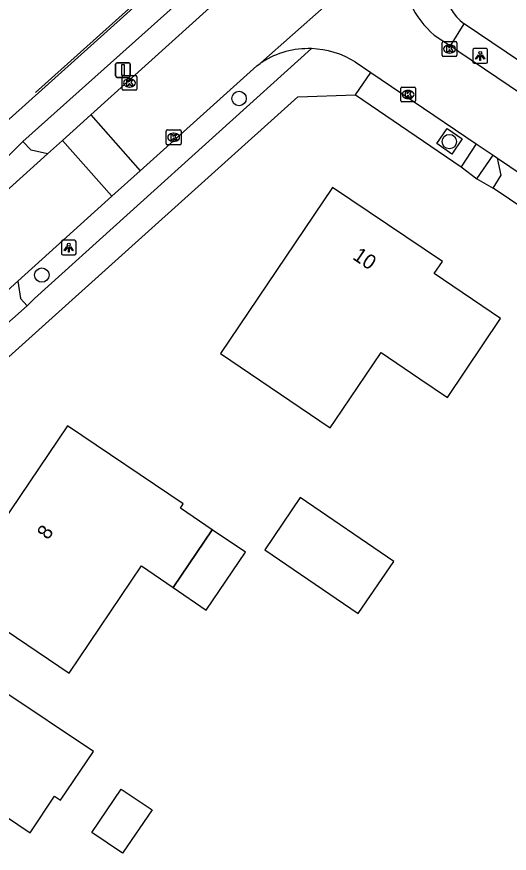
# Model space of a CAD drawing. Extents: x 163268 to 164360, y 381529 to 382285.
# Drawn here: x 163922.7 to 163956.2, y 381625.4 to 381682.3 of the extents above; entities that cross this region are included whole.
import ezdxf

# ---------------------------------------------------------------- set-up
doc = ezdxf.new("R2010")
doc.units = 0
for name, color, linetype in [('IMGEO_Boom', 7, 'Continuous'), ('IMGEO_Hek', 7, 'Continuous'), ('IMGEO_Kolk', 7, 'Continuous'), ('IMGEO_Lichtpunt', 7, 'Continuous'), ('IMGEO_Pand', 7, 'Continuous'), ('IMGEO_Pand_nummerreeks', 7, 'Continuous'), ('IMGEO_Pand_overbouw', 7, 'Continuous'), ('IMGEO_Rijbaan_lokaal_open', 7, 'Continuous'), ('IMGEO_Verkeersbordpaal', 7, 'Continuous'), ('IMGEO_Verkeerseiland_open', 7, 'Continuous'), ('IMGEO_Voetpad_halfverhard', 7, 'Continuous'), ('IMGEO_Voetpad_open', 7, 'Continuous')]:
    doc.layers.add(name, color=color, linetype=linetype)

msp = doc.modelspace()

# ---------------------------------------------------------------- linework, layer by layer
at = {"layer": 'IMGEO_Boom'}
for centre in [(163937.841, 381676.724), (163952.14, 381673.794), (163924.431, 381664.716)]:
    msp.add_circle(centre, 0.489, dxfattribs=at)
at = {"layer": 'IMGEO_Hek'}
msp.add_lwpolyline([(163924.002, 381677.14), (163990.733, 381736.967)], dxfattribs=at)
at = {"layer": 'IMGEO_Kolk'}
for p, q in [((163951.727, 381680.591), (163952.579, 381680.591)), ((163951.652, 381679.665), (163951.652, 381680.517)), ((163952.14, 381680.371), (163952.165, 381680.371)), ((163952.653, 381680.517), (163952.653, 381679.665)), ((163952.579, 381679.591), (163951.727, 381679.591)), ((163952.163, 381679.811), (163952.138, 381679.811)), ((163929.887, 381677.356), (163929.887, 381678.208)), ((163929.962, 381678.282), (163930.814, 381678.282)), ((163930.375, 381678.062), (163930.4, 381678.062)), ((163930.888, 381678.208), (163930.888, 381677.356)), ((163930.814, 381677.282), (163929.962, 381677.282)), ((163930.398, 381677.502), (163930.373, 381677.502)), ((163948.834, 381676.568), (163948.834, 381677.42)), ((163948.909, 381677.494), (163949.761, 381677.494)), ((163949.322, 381677.274), (163949.347, 381677.274)), ((163949.835, 381677.42), (163949.835, 381676.568)), ((163949.345, 381676.714), (163949.32, 381676.714)), ((163949.761, 381676.494), (163948.909, 381676.494)), ((163932.893, 381673.658), (163932.893, 381674.51)), ((163932.968, 381674.584), (163933.82, 381674.584)), ((163933.381, 381674.364), (163933.406, 381674.364)), ((163933.894, 381674.51), (163933.894, 381673.658)), ((163933.404, 381673.804), (163933.379, 381673.804)), ((163933.82, 381673.584), (163932.968, 381673.584))]:
    msp.add_line(p, q, dxfattribs=at)
for points in [[(163951.727, 381680.591), (163952.579, 381680.591)], [(163951.652, 381679.665), (163951.652, 381680.517)], [(163951.973, 381680.291), (163952.096, 381680.291), (163952.096, 381680.14), (163952.226, 381680.291), (163952.39, 381680.291), (163952.244, 381680.14), (163952.397, 381679.891), (163952.245, 381679.891), (163952.16, 381680.055), (163952.096, 381679.988), (163952.096, 381679.891), (163951.973, 381679.891), (163951.973, 381680.291)], [(163952.653, 381680.517), (163952.653, 381679.665)], [(163952.579, 381679.591), (163951.727, 381679.591)], [(163929.887, 381677.356), (163929.887, 381678.208)], [(163929.962, 381678.282), (163930.814, 381678.282)], [(163930.208, 381677.982), (163930.331, 381677.982), (163930.331, 381677.831), (163930.461, 381677.982), (163930.625, 381677.982), (163930.479, 381677.831), (163930.632, 381677.582), (163930.48, 381677.582), (163930.395, 381677.746), (163930.331, 381677.679), (163930.331, 381677.582), (163930.208, 381677.582), (163930.208, 381677.982)], [(163930.888, 381678.208), (163930.888, 381677.356)], [(163930.814, 381677.282), (163929.962, 381677.282)], [(163948.834, 381676.568), (163948.834, 381677.42)], [(163948.909, 381677.494), (163949.761, 381677.494)], [(163949.155, 381677.194), (163949.278, 381677.194), (163949.278, 381677.043), (163949.408, 381677.194), (163949.572, 381677.194), (163949.426, 381677.043), (163949.579, 381676.794), (163949.427, 381676.794), (163949.342, 381676.958), (163949.278, 381676.891), (163949.278, 381676.794), (163949.155, 381676.794), (163949.155, 381677.194)], [(163949.835, 381677.42), (163949.835, 381676.568)], [(163949.761, 381676.494), (163948.909, 381676.494)], [(163932.893, 381673.658), (163932.893, 381674.51)], [(163932.968, 381674.584), (163933.82, 381674.584)], [(163933.894, 381674.51), (163933.894, 381673.658)], [(163933.214, 381674.284), (163933.337, 381674.284), (163933.337, 381674.133), (163933.467, 381674.284), (163933.631, 381674.284), (163933.485, 381674.133), (163933.638, 381673.884), (163933.486, 381673.884), (163933.401, 381674.048), (163933.337, 381673.981), (163933.337, 381673.884), (163933.214, 381673.884), (163933.214, 381674.284)], [(163933.82, 381673.584), (163932.968, 381673.584)]]:
    msp.add_lwpolyline(points, dxfattribs=at)
for centre, start, end in [((163951.729, 381680.515), 91.552, 178.448), ((163951.729, 381680.515), 91.552, 178.448), ((163952.577, 381680.515), 1.552, 88.448), ((163952.577, 381680.515), 1.552, 88.448), ((163951.729, 381679.667), 181.552, 268.448), ((163951.729, 381679.667), 181.552, 268.448), ((163952.577, 381679.667), 271.552, 358.448), ((163952.577, 381679.667), 271.552, 358.448), ((163929.964, 381678.206), 91.552, 178.448), ((163929.964, 381678.206), 91.552, 178.448), ((163930.812, 381678.206), 1.552, 88.448), ((163930.812, 381678.206), 1.552, 88.448), ((163929.964, 381677.358), 181.552, 268.448), ((163929.964, 381677.358), 181.552, 268.448), ((163930.812, 381677.358), 271.552, 358.448), ((163930.812, 381677.358), 271.552, 358.448), ((163948.911, 381677.418), 91.552, 178.448), ((163948.911, 381677.418), 91.552, 178.448), ((163949.759, 381677.418), 1.552, 88.448), ((163949.759, 381677.418), 1.552, 88.448), ((163948.911, 381676.57), 181.552, 268.448), ((163948.911, 381676.57), 181.552, 268.448), ((163949.759, 381676.57), 271.552, 358.448), ((163949.759, 381676.57), 271.552, 358.448), ((163932.97, 381674.508), 91.552, 178.448), ((163932.97, 381674.508), 91.552, 178.448), ((163933.818, 381674.508), 1.552, 88.448), ((163933.818, 381674.508), 1.552, 88.448), ((163932.97, 381673.66), 181.552, 268.448), ((163932.97, 381673.66), 181.552, 268.448), ((163933.818, 381673.66), 271.552, 358.448), ((163933.818, 381673.66), 271.552, 358.448)]:
    msp.add_arc(centre, 0.0765, start, end, dxfattribs=at)
for centre, major_axis, ratio, start_param, end_param in [((163952.139, 381680.091), (-0.387, 0.002), 0.722429, 4.712389, 7.853982), ((163952.164, 381680.091), (-0.39, 0.002), 0.717154, 1.570796, 4.712389), ((163930.374, 381677.782), (-0.387, 0.002), 0.722429, 4.712389, 7.853982), ((163930.399, 381677.782), (-0.39, 0.002), 0.717154, 1.570796, 4.712389), ((163949.321, 381676.994), (-0.387, 0.002), 0.722429, 4.712389, 7.853982), ((163949.346, 381676.994), (-0.39, 0.002), 0.717154, 1.570796, 4.712389), ((163933.38, 381674.084), (-0.387, 0.002), 0.722429, 4.712389, 7.853982), ((163933.405, 381674.084), (-0.39, 0.002), 0.717154, 1.570796, 4.712389)]:
    msp.add_ellipse(centre, major_axis=major_axis, ratio=ratio, start_param=start_param, end_param=end_param, dxfattribs=at)
at = {"layer": 'IMGEO_Lichtpunt'}
for p, q in [((163953.739, 381680.024), (163953.739, 381679.217)), ((163953.739, 381680.024), (163953.739, 381679.217)), ((163954.641, 381680.119), (163953.833, 381680.119)), ((163954.641, 381680.119), (163953.833, 381680.119)), ((163954.735, 381679.217), (163954.735, 381680.024)), ((163954.735, 381679.217), (163954.735, 381680.024)), ((163953.833, 381679.123), (163954.641, 381679.123)), ((163953.833, 381679.123), (163954.641, 381679.123)), ((163925.761, 381666.986), (163925.761, 381666.179)), ((163925.761, 381666.986), (163925.761, 381666.179)), ((163926.663, 381667.081), (163925.855, 381667.081)), ((163926.663, 381667.081), (163925.855, 381667.081)), ((163926.757, 381666.179), (163926.757, 381666.986)), ((163926.757, 381666.179), (163926.757, 381666.986)), ((163925.855, 381666.085), (163926.663, 381666.085)), ((163925.855, 381666.085), (163926.663, 381666.085))]:
    msp.add_line(p, q, dxfattribs=at)
for points in [[(163954.113, 381679.688), (163954.152, 381679.66), (163953.964, 381679.398), (163953.926, 381679.425), (163954.113, 381679.688)], [(163954.215, 381679.64), (163954.262, 381679.64), (163954.262, 381679.318), (163954.215, 381679.318), (163954.215, 381679.64)], [(163954.325, 381679.66), (163954.363, 381679.687), (163954.55, 381679.425), (163954.511, 381679.397), (163954.325, 381679.66)], [(163926.135, 381666.65), (163926.174, 381666.622), (163925.986, 381666.36), (163925.948, 381666.387), (163926.135, 381666.65)], [(163926.237, 381666.602), (163926.284, 381666.602), (163926.284, 381666.28), (163926.237, 381666.28), (163926.237, 381666.602)], [(163926.347, 381666.622), (163926.385, 381666.649), (163926.572, 381666.387), (163926.533, 381666.359), (163926.347, 381666.622)]]:
    msp.add_lwpolyline(points, dxfattribs=at)
for centre in [(163954.238, 381679.822), (163926.26, 381666.784)]:
    msp.add_circle(centre, 0.0994, dxfattribs=at)
for centre, start, end in [((163953.833, 381680.024), 90, 180), ((163953.833, 381680.024), 90, 180), ((163954.641, 381680.024), 0, 90), ((163954.641, 381680.024), 0, 90), ((163953.833, 381679.217), 180, 270), ((163953.833, 381679.217), 180, 270), ((163954.641, 381679.217), 270, 0), ((163954.641, 381679.217), 270, 360), ((163925.855, 381666.986), 90, 180), ((163925.855, 381666.986), 90, 180), ((163926.663, 381666.986), 0, 90), ((163926.663, 381666.986), 0, 90), ((163925.855, 381666.179), 180, 270), ((163925.855, 381666.179), 180, 270), ((163926.663, 381666.179), 270, 0), ((163926.663, 381666.179), 270, 360)]:
    msp.add_arc(centre, 0.0946, start, end, dxfattribs=at)
at = {"layer": 'IMGEO_Pand'}
for points in [[(163950.141, 381657.659), (163952.007, 381656.401), (163955.624, 381661.765), (163951.108, 381664.821), (163951.666, 381665.651), (163944.196, 381670.671), (163936.57, 381659.376), (163944.041, 381654.318), (163944.382, 381654.824), (163947.496, 381659.442), (163950.141, 381657.659)], [(163931.198, 381644.946), (163933.369, 381643.462), (163936.02, 381647.39), (163933.848, 381648.864), (163934.049, 381649.163), (163926.17, 381654.47), (163918.405, 381642.961), (163926.278, 381637.642), (163931.198, 381644.946)], [(163945.946, 381641.691), (163948.366, 381645.246), (163942.002, 381649.579), (163939.582, 381646.024), (163945.946, 381641.691)], [(163923.636, 381626.787), (163925.294, 381629.281), (163925.708, 381629), (163927.951, 381632.312), (163921.716, 381636.489), (163919.468, 381633.19), (163921.121, 381632.064), (163919.491, 381629.564), (163923.636, 381626.787)], [(163931.922, 381628.36), (163929.915, 381625.395), (163927.819, 381626.799), (163929.826, 381629.764), (163931.922, 381628.36)]]:
    msp.add_lwpolyline(points, dxfattribs=at)
at = {"layer": 'IMGEO_Pand_overbouw'}
msp.add_lwpolyline([(163938.27, 381645.862), (163936.02, 381647.39), (163933.369, 381643.462), (163935.615, 381641.928)], close=True, dxfattribs=at)
at = {"layer": 'IMGEO_Rijbaan_lokaal_open'}
for points in [[(163950.08, 381688.697), (163939.322, 381679.159)], [(163941.352, 381687.896), (163927.758, 381675.613)], [(163951.114, 381681.043), (163952.211, 381680.297)], [(163986.367, 381657.209), (163952.78, 381679.91), (163952.211, 381680.297)], [(163931.115, 381671.809), (163939.045, 381678.955), (163939.273, 381679.115), (163939.322, 381679.159)], [(163939.322, 381679.159), (163939.414, 381679.206)], [(163945.742, 381679.21), (163946.802, 381678.493)], [(163946.802, 381678.493), (163953.968, 381673.637)], [(163927.758, 381675.613), (163925.83, 381673.877)], [(163927.758, 381675.613), (163931.115, 381671.809)], [(163925.83, 381673.877), (163924.816, 381672.964)], [(163929.199, 381670.083), (163925.83, 381673.877)], [(163953.968, 381673.637), (163955.114, 381672.879)], [(163924.816, 381672.964), (163919.599, 381668.268)], [(163955.114, 381672.879), (163955.409, 381672.662)], [(163955.409, 381672.662), (163961.419, 381668.614)], [(163931.115, 381671.809), (163929.199, 381670.083)], [(163922.79, 381664.306), (163929.199, 381670.083)], [(163917.711, 381659.728), (163922.79, 381664.306)]]:
    msp.add_lwpolyline(points, dxfattribs=at)
for centre, radius, start, end in [((163954.717, 381685.427), 5.675, 177.0228, 230.5836), ((163942.58, 381674.171), 5.948, 88.2482, 122.1636), ((163942.585, 381674.18), 5.938, 57.8854, 88.2933)]:
    msp.add_arc(centre, radius, start, end, dxfattribs=at)
at = {"layer": 'IMGEO_Verkeersbordpaal'}
for p, q in [((163929.449, 381678.259), (163929.449, 381679.059)), ((163929.449, 381679.059), (163929.449, 381678.259)), ((163929.549, 381679.159), (163930.339, 381679.159)), ((163930.339, 381679.159), (163929.549, 381679.159)), ((163930.439, 381679.059), (163930.439, 381678.259)), ((163930.439, 381678.259), (163930.439, 381679.059)), ((163930.339, 381678.159), (163929.549, 381678.159)), ((163929.549, 381678.159), (163930.339, 381678.159))]:
    msp.add_line(p, q, dxfattribs=at)
msp.add_lwpolyline([(163929.869, 381679.034), (163930.019, 381679.034), (163930.019, 381678.284), (163929.869, 381678.284), (163929.869, 381679.034)], dxfattribs=at)
for centre, start, end in [((163929.549, 381679.059), 90, 180), ((163929.549, 381679.059), 90, 180), ((163930.339, 381679.059), 0, 90), ((163930.339, 381679.059), 360, 90), ((163929.549, 381678.259), 180, 270), ((163929.549, 381678.259), 180, 270), ((163930.339, 381678.259), 270, 0), ((163930.339, 381678.259), 270, 0)]:
    msp.add_arc(centre, 0.1, start, end, dxfattribs=at)
at = {"layer": 'IMGEO_Verkeerseiland_open'}
msp.add_lwpolyline([(163952.935, 381672.069), (163954.017, 381671.266)], dxfattribs=at)
at = {"layer": 'IMGEO_Voetpad_halfverhard'}
for points in [[(163987.344, 381658.715), (163953.14, 381681.805)], [(163945.749, 381676.984), (163952.935, 381672.069)], [(163952.307, 381672.945), (163951.282, 381673.66), (163951.996, 381674.686), (163953.022, 381673.971), (163952.307, 381672.945)], [(163953.968, 381673.637), (163952.935, 381672.069)], [(163954.017, 381671.266), (163955.114, 381672.879)], [(163954.017, 381671.266), (163955.118, 381670.638)]]:
    msp.add_lwpolyline(points, dxfattribs=at)
at = {"layer": 'IMGEO_Voetpad_open'}
for points in [[(163907.846, 381662.609), (163917.878, 381671.183), (163917.751, 381671.321), (163960.431, 381709.666), (163995.111, 381740.522)], [(163923.136, 381673.808), (163938.9, 381687.899), (163940.274, 381689.098), (163941.352, 381687.896)], [(163952.211, 381680.297), (163953.14, 381681.805)], [(163923.429, 381662.631), (163923.941, 381663.122), (163942.762, 381680.116)], [(163945.749, 381676.984), (163946.802, 381678.493)], [(163907.959, 381648.913), (163914.563, 381652.851), (163914.696, 381652.772), (163916.297, 381653.78), (163916.12, 381653.912), (163917.871, 381655.298), (163941.834, 381676.838), (163945.749, 381676.984)], [(163919.183, 381669.863), (163923.136, 381673.808)], [(163924.816, 381672.964), (163923.696, 381673.208), (163923.136, 381673.808)], [(163955.118, 381670.638), (163955.668, 381671.501), (163955.409, 381672.662)], [(163959.631, 381667.581), (163955.118, 381670.638)], [(163922.79, 381664.306), (163922.988, 381663.132), (163923.429, 381662.631)], [(163923.429, 381662.631), (163919.418, 381659.091)]]:
    msp.add_lwpolyline(points, dxfattribs=at)
msp.add_arc((163955.034, 381684.374), 3.192, 132.0519, 233.6046, dxfattribs=at)

# ---------------------------------------------------------------- texts
at = {"layer": 'IMGEO_Pand_nummerreeks'}
for s, rotation, p in [('10', 326.1, (163945.497, 381665.845)), ('8', 55.9894, (163924.856, 381646.658))]:
    msp.add_text(s, height=1, rotation=rotation, dxfattribs=at).set_placement(p)

doc.saveas('drawing.dxf')
